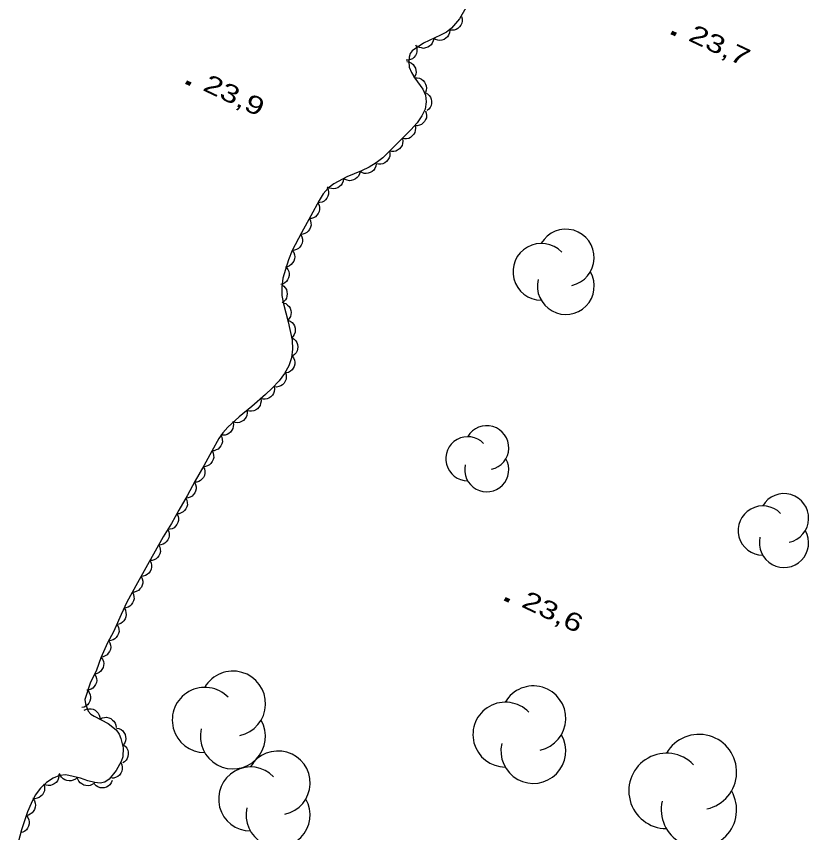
# Model space of a CAD drawing. Extents: x 356765 to 358572, y 5103174 to 5104650.
# Drawn here: x 357913.5 to 357979.4, y 5103814.6 to 5103882.6 of the extents above; entities that cross this region are included whole.
import ezdxf

# ---------------------------------------------------------------- set-up
doc = ezdxf.new("R2010")
doc.units = 0
doc.header["$LTSCALE"] = 0.6
doc.linetypes.add('DOT_DASHED', pattern=[7.7, 5, -1.2, 0.3, -1.2])
doc.layers.add('3', color=7, linetype='Continuous', lineweight=140)
doc.layers.add('44', color=7, linetype='Continuous', lineweight=25)

msp = doc.modelspace()

# ---------------------------------------------------------------- linework, layer by layer
at = {"layer": '3'}
for p, q in [((357968.01, 5103881.23), (357968.37, 5103881.06)), ((357927.63, 5103877.08), (357927.99, 5103876.91)), ((357954.13, 5103834.1), (357954.49, 5103833.93))]:
    msp.add_line(p, q, dxfattribs=at)
at = {"layer": '44', "linetype": 'DOT_DASHED'}
for points in [[(357950.89, 5103883.26), (357950.37, 5103882.36), (357949.69, 5103881.57), (357949.28, 5103881.26), (357948.8, 5103881.01), (357947.38, 5103880.32), (357946.42, 5103879.7), (357946.27, 5103879.46), (357946.18, 5103879.17), (357946.14, 5103878.8), (357946.18, 5103878.34), (357946.37, 5103877.88), (357946.66, 5103877.43), (357947.33, 5103876.51), (357947.54, 5103876), (357947.6, 5103875.44), (357947.5, 5103874.84), (357947.24, 5103874.28), (357946.84, 5103873.7), (357946.32, 5103873.12)], [(357946.32, 5103873.12), (357945.13, 5103871.92), (357943.98, 5103870.8), (357943.43, 5103870.38), (357942.85, 5103870.01), (357942.23, 5103869.71), (357941, 5103869.2), (357939.91, 5103868.63), (357939.44, 5103868.26), (357939.04, 5103867.8), (357938.7, 5103867.25), (357938, 5103865.95), (357937.23, 5103864.55), (357936.46, 5103863.08), (357936.14, 5103862.3), (357935.68, 5103860.79), (357935.58, 5103860.05), (357935.6, 5103859.34), (357935.74, 5103858.63), (357936.13, 5103857.13), (357936.45, 5103855.63), (357936.48, 5103854.88), (357936.39, 5103854.16), (357936.16, 5103853.48), (357935.82, 5103852.84), (357935.36, 5103852.23), (357934.8, 5103851.62), (357934.22, 5103851.09), (357933.1, 5103850.09), (357932.05, 5103849.23), (357931.09, 5103848.37), (357930.69, 5103847.92), (357930.35, 5103847.43), (357929.77, 5103846.37), (357929.1, 5103845.16), (357928.39, 5103843.9), (357927.71, 5103842.66), (357927.03, 5103841.46), (357926.41, 5103840.37), (357925.73, 5103839.24), (357925.06, 5103838.05), (357924.42, 5103836.91), (357923.59, 5103835.42), (357922.71, 5103833.82), (357922.23, 5103832.78), (357921.59, 5103831.34), (357921.1, 5103830.42), (357920.53, 5103829.18), (357920.17, 5103828.15), (357919.66, 5103827.07), (357919.2, 5103825.72), (357919.25, 5103825.36), (357919.49, 5103824.74), (357919.7, 5103824.51), (357919.99, 5103824.34), (357921.16, 5103823.73), (357921.82, 5103823.18), (357922.05, 5103822.84), (357922.21, 5103822.46), (357922.39, 5103821.7), (357922.37, 5103820.95), (357922.24, 5103820.55), (357921.81, 5103819.8), (357921.23, 5103819.09), (357920.87, 5103818.84), (357920.48, 5103818.76), (357920.03, 5103818.8), (357919.47, 5103818.95), (357918.85, 5103819.17), (357917.63, 5103819.45), (357917.09, 5103819.4), (357916.56, 5103819.16), (357916.03, 5103818.8), (357915.52, 5103818.34), (357915.09, 5103817.75), (357914.74, 5103817.07), (357914.45, 5103816.36), (357913.95, 5103814.87), (357913.51, 5103813.3)]]:
    msp.add_lwpolyline(points, dxfattribs=at)
at = {"layer": '44'}
for points in [[(357950.54, 5103882.55), (357950.59, 5103882.35), (357950.59, 5103882.15), (357950.56, 5103881.99), (357950.48, 5103881.83), (357950.37, 5103881.68), (357950.23, 5103881.56), (357950.09, 5103881.46), (357949.92, 5103881.42), (357949.74, 5103881.4), (357949.56, 5103881.42)], [(357949.56, 5103881.4), (357949.53, 5103881.2), (357949.45, 5103881.01), (357949.37, 5103880.87), (357949.24, 5103880.75), (357949.08, 5103880.65), (357948.9, 5103880.59), (357948.74, 5103880.56), (357948.56, 5103880.58), (357948.38, 5103880.63), (357948.23, 5103880.71)], [(357948.22, 5103880.73), (357948.19, 5103880.52), (357948.1, 5103880.34), (357948.01, 5103880.2), (357947.88, 5103880.08), (357947.72, 5103879.99), (357947.54, 5103879.93), (357947.38, 5103879.9), (357947.2, 5103879.93), (357947.02, 5103879.98), (357946.87, 5103880.07)], [(357946.72, 5103880.19), (357946.81, 5103880), (357946.83, 5103879.79), (357946.83, 5103879.63), (357946.78, 5103879.46), (357946.7, 5103879.3), (357946.57, 5103879.15), (357946.45, 5103879.04), (357946.29, 5103878.97), (357946.11, 5103878.92), (357945.93, 5103878.92)], [(357945.99, 5103878.8), (357946.2, 5103878.76), (357946.37, 5103878.66), (357946.51, 5103878.56), (357946.61, 5103878.42), (357946.7, 5103878.26), (357946.74, 5103878.07), (357946.76, 5103877.91), (357946.73, 5103877.74), (357946.66, 5103877.56), (357946.56, 5103877.41)], [(357946.64, 5103877.45), (357946.85, 5103877.46), (357947.05, 5103877.41), (357947.2, 5103877.34), (357947.34, 5103877.23), (357947.46, 5103877.09), (357947.54, 5103876.92), (357947.6, 5103876.77), (357947.61, 5103876.59), (357947.59, 5103876.41), (357947.53, 5103876.24)], [(357947.52, 5103876.22), (357947.7, 5103876.12), (357947.85, 5103875.97), (357947.95, 5103875.84), (357948.01, 5103875.68), (357948.04, 5103875.5), (357948.03, 5103875.31), (357948.01, 5103875.15), (357947.92, 5103874.99), (357947.81, 5103874.84), (357947.68, 5103874.72)], [(357947.53, 5103874.7), (357947.6, 5103874.5), (357947.62, 5103874.3), (357947.61, 5103874.13), (357947.55, 5103873.97), (357947.46, 5103873.81), (357947.33, 5103873.67), (357947.2, 5103873.57), (357947.04, 5103873.5), (357946.86, 5103873.46), (357946.68, 5103873.46)], [(357946.67, 5103873.47), (357946.71, 5103873.26), (357946.69, 5103873.06), (357946.65, 5103872.9), (357946.56, 5103872.75), (357946.44, 5103872.61), (357946.29, 5103872.49), (357946.14, 5103872.41), (357945.97, 5103872.38), (357945.79, 5103872.37), (357945.61, 5103872.4)], [(357945.62, 5103872.39), (357945.65, 5103872.19), (357945.63, 5103871.99), (357945.59, 5103871.83), (357945.5, 5103871.68), (357945.38, 5103871.54), (357945.22, 5103871.43), (357945.08, 5103871.35), (357944.9, 5103871.32), (357944.72, 5103871.31), (357944.54, 5103871.35)], [(357944.54, 5103871.35), (357944.58, 5103871.14), (357944.56, 5103870.94), (357944.51, 5103870.78), (357944.42, 5103870.63), (357944.3, 5103870.49), (357944.15, 5103870.38), (357944, 5103870.3), (357943.83, 5103870.27), (357943.64, 5103870.27), (357943.47, 5103870.3)], [(357943.45, 5103870.3), (357943.42, 5103870.09), (357943.33, 5103869.91), (357943.24, 5103869.77), (357943.11, 5103869.66), (357942.95, 5103869.56), (357942.77, 5103869.51), (357942.61, 5103869.48), (357942.43, 5103869.5), (357942.25, 5103869.56), (357942.1, 5103869.65)], [(357942.1, 5103869.65), (357942.05, 5103869.45), (357941.96, 5103869.27), (357941.86, 5103869.14), (357941.72, 5103869.03), (357941.56, 5103868.95), (357941.37, 5103868.9), (357941.21, 5103868.88), (357941.03, 5103868.92), (357940.86, 5103868.98), (357940.71, 5103869.08)], [(357940.72, 5103869.05), (357940.7, 5103868.85), (357940.62, 5103868.66), (357940.53, 5103868.52), (357940.4, 5103868.4), (357940.25, 5103868.3), (357940.06, 5103868.24), (357939.9, 5103868.21), (357939.73, 5103868.23), (357939.55, 5103868.27), (357939.39, 5103868.36)], [(357939.37, 5103868.33), (357939.45, 5103868.14), (357939.48, 5103867.94), (357939.48, 5103867.77), (357939.43, 5103867.6), (357939.34, 5103867.44), (357939.22, 5103867.3), (357939.1, 5103867.19), (357938.94, 5103867.11), (357938.76, 5103867.06), (357938.58, 5103867.05)], [(357938.59, 5103867.05), (357938.69, 5103866.86), (357938.73, 5103866.66), (357938.73, 5103866.5), (357938.69, 5103866.33), (357938.62, 5103866.16), (357938.5, 5103866.01), (357938.39, 5103865.89), (357938.23, 5103865.81), (357938.06, 5103865.75), (357937.88, 5103865.73)], [(357937.88, 5103865.73), (357937.97, 5103865.54), (357938.01, 5103865.34), (357938.02, 5103865.18), (357937.97, 5103865.01), (357937.9, 5103864.84), (357937.78, 5103864.69), (357937.67, 5103864.57), (357937.51, 5103864.49), (357937.33, 5103864.43), (357937.15, 5103864.41)], [(357937.16, 5103864.41), (357937.26, 5103864.23), (357937.3, 5103864.03), (357937.31, 5103863.86), (357937.27, 5103863.69), (357937.2, 5103863.52), (357937.08, 5103863.37), (357936.97, 5103863.25), (357936.82, 5103863.17), (357936.64, 5103863.1), (357936.46, 5103863.08)], [(357936.46, 5103863.08), (357936.58, 5103862.91), (357936.64, 5103862.71), (357936.66, 5103862.55), (357936.64, 5103862.38), (357936.58, 5103862.2), (357936.48, 5103862.04), (357936.38, 5103861.91), (357936.24, 5103861.81), (357936.07, 5103861.73), (357935.89, 5103861.7)], [(357935.95, 5103861.68), (357936.08, 5103861.51), (357936.16, 5103861.32), (357936.2, 5103861.16), (357936.19, 5103860.99), (357936.15, 5103860.81), (357936.07, 5103860.64), (357935.98, 5103860.5), (357935.84, 5103860.39), (357935.68, 5103860.29), (357935.51, 5103860.24)], [(357935.58, 5103860.22), (357935.75, 5103860.11), (357935.88, 5103859.96), (357935.97, 5103859.82), (357936.02, 5103859.65), (357936.04, 5103859.46), (357936.02, 5103859.28), (357935.98, 5103859.12), (357935.89, 5103858.97), (357935.76, 5103858.83), (357935.62, 5103858.72)], [(357935.71, 5103858.73), (357935.91, 5103858.66), (357936.07, 5103858.54), (357936.19, 5103858.43), (357936.28, 5103858.27), (357936.34, 5103858.1), (357936.36, 5103857.91), (357936.35, 5103857.75), (357936.3, 5103857.58), (357936.21, 5103857.42), (357936.09, 5103857.28)], [(357936.1, 5103857.28), (357936.29, 5103857.2), (357936.45, 5103857.08), (357936.56, 5103856.96), (357936.64, 5103856.8), (357936.7, 5103856.62), (357936.7, 5103856.43), (357936.69, 5103856.27), (357936.63, 5103856.1), (357936.54, 5103855.95), (357936.41, 5103855.82)], [(357936.44, 5103855.82), (357936.62, 5103855.71), (357936.75, 5103855.56), (357936.85, 5103855.42), (357936.9, 5103855.25), (357936.92, 5103855.07), (357936.9, 5103854.88), (357936.86, 5103854.72), (357936.77, 5103854.57), (357936.65, 5103854.43), (357936.5, 5103854.32)], [(357936.44, 5103854.32), (357936.57, 5103854.15), (357936.64, 5103853.96), (357936.68, 5103853.8), (357936.66, 5103853.62), (357936.62, 5103853.44), (357936.53, 5103853.28), (357936.44, 5103853.14), (357936.3, 5103853.03), (357936.14, 5103852.94), (357935.96, 5103852.9)], [(357935.89, 5103852.93), (357935.95, 5103852.73), (357935.96, 5103852.53), (357935.94, 5103852.36), (357935.88, 5103852.2), (357935.78, 5103852.04), (357935.64, 5103851.91), (357935.51, 5103851.81), (357935.34, 5103851.75), (357935.16, 5103851.72), (357934.98, 5103851.73)], [(357934.95, 5103851.76), (357934.98, 5103851.55), (357934.95, 5103851.35), (357934.9, 5103851.19), (357934.81, 5103851.04), (357934.68, 5103850.91), (357934.52, 5103850.8), (357934.38, 5103850.73), (357934.2, 5103850.7), (357934.02, 5103850.7), (357933.84, 5103850.74)], [(357933.84, 5103850.75), (357933.86, 5103850.54), (357933.83, 5103850.34), (357933.78, 5103850.18), (357933.69, 5103850.04), (357933.56, 5103849.9), (357933.4, 5103849.8), (357933.25, 5103849.73), (357933.08, 5103849.7), (357932.89, 5103849.7), (357932.72, 5103849.75)], [(357932.7, 5103849.77), (357932.72, 5103849.56), (357932.68, 5103849.36), (357932.63, 5103849.2), (357932.52, 5103849.06), (357932.39, 5103848.93), (357932.23, 5103848.84), (357932.08, 5103848.77), (357931.9, 5103848.75), (357931.72, 5103848.76), (357931.54, 5103848.81)], [(357931.51, 5103848.84), (357931.56, 5103848.64), (357931.55, 5103848.44), (357931.52, 5103848.28), (357931.44, 5103848.12), (357931.33, 5103847.97), (357931.18, 5103847.85), (357931.05, 5103847.76), (357930.88, 5103847.72), (357930.69, 5103847.7), (357930.51, 5103847.72)], [(357930.51, 5103847.72), (357930.61, 5103847.54), (357930.64, 5103847.34), (357930.65, 5103847.17), (357930.61, 5103847), (357930.53, 5103846.83), (357930.41, 5103846.68), (357930.3, 5103846.56), (357930.14, 5103846.48), (357929.97, 5103846.42), (357929.79, 5103846.41)], [(357929.79, 5103846.41), (357929.88, 5103846.22), (357929.92, 5103846.02), (357929.93, 5103845.85), (357929.88, 5103845.68), (357929.81, 5103845.51), (357929.69, 5103845.36), (357929.57, 5103845.25), (357929.42, 5103845.17), (357929.24, 5103845.11), (357929.06, 5103845.09)], [(357929.06, 5103845.09), (357929.16, 5103844.91), (357929.19, 5103844.71), (357929.2, 5103844.54), (357929.15, 5103844.37), (357929.07, 5103844.2), (357928.95, 5103844.05), (357928.84, 5103843.94), (357928.68, 5103843.86), (357928.51, 5103843.8), (357928.33, 5103843.79)], [(357928.33, 5103843.79), (357928.42, 5103843.6), (357928.46, 5103843.4), (357928.47, 5103843.24), (357928.42, 5103843.06), (357928.35, 5103842.9), (357928.23, 5103842.75), (357928.12, 5103842.63), (357927.96, 5103842.55), (357927.79, 5103842.49), (357927.61, 5103842.47)], [(357927.6, 5103842.47), (357927.7, 5103842.29), (357927.73, 5103842.08), (357927.74, 5103841.92), (357927.69, 5103841.75), (357927.61, 5103841.58), (357927.49, 5103841.43), (357927.38, 5103841.32), (357927.22, 5103841.24), (357927.04, 5103841.18), (357926.86, 5103841.17)], [(357926.86, 5103841.17), (357926.96, 5103840.98), (357926.99, 5103840.78), (357926.99, 5103840.61), (357926.95, 5103840.44), (357926.87, 5103840.28), (357926.75, 5103840.13), (357926.64, 5103840.01), (357926.48, 5103839.93), (357926.3, 5103839.88), (357926.12, 5103839.86)], [(357926.09, 5103839.88), (357926.18, 5103839.69), (357926.22, 5103839.49), (357926.22, 5103839.33), (357926.18, 5103839.16), (357926.1, 5103838.99), (357925.98, 5103838.84), (357925.87, 5103838.73), (357925.71, 5103838.65), (357925.53, 5103838.59), (357925.36, 5103838.57)], [(357925.35, 5103838.57), (357925.45, 5103838.39), (357925.48, 5103838.19), (357925.49, 5103838.02), (357925.44, 5103837.85), (357925.37, 5103837.68), (357925.25, 5103837.53), (357925.13, 5103837.42), (357924.98, 5103837.34), (357924.8, 5103837.28), (357924.62, 5103837.27)], [(357924.62, 5103837.27), (357924.71, 5103837.08), (357924.75, 5103836.88), (357924.75, 5103836.72), (357924.71, 5103836.55), (357924.64, 5103836.38), (357924.52, 5103836.23), (357924.4, 5103836.11), (357924.24, 5103836.03), (357924.07, 5103835.97), (357923.89, 5103835.96)], [(357923.89, 5103835.96), (357923.98, 5103835.77), (357924.02, 5103835.57), (357924.02, 5103835.41), (357923.98, 5103835.24), (357923.91, 5103835.07), (357923.79, 5103834.92), (357923.67, 5103834.8), (357923.52, 5103834.72), (357923.34, 5103834.66), (357923.16, 5103834.64)], [(357923.16, 5103834.64), (357923.26, 5103834.46), (357923.29, 5103834.26), (357923.3, 5103834.09), (357923.26, 5103833.92), (357923.18, 5103833.75), (357923.07, 5103833.6), (357922.95, 5103833.49), (357922.8, 5103833.41), (357922.62, 5103833.35), (357922.44, 5103833.33)], [(357922.47, 5103833.32), (357922.58, 5103833.14), (357922.63, 5103832.94), (357922.65, 5103832.78), (357922.62, 5103832.6), (357922.56, 5103832.43), (357922.46, 5103832.27), (357922.35, 5103832.14), (357922.21, 5103832.05), (357922.04, 5103831.98), (357921.86, 5103831.95)], [(357921.9, 5103831.92), (357922, 5103831.74), (357922.04, 5103831.54), (357922.05, 5103831.38), (357922.01, 5103831.2), (357921.93, 5103831.03), (357921.82, 5103830.88), (357921.7, 5103830.76), (357921.55, 5103830.68), (357921.38, 5103830.62), (357921.2, 5103830.6)], [(357921.19, 5103830.61), (357921.29, 5103830.43), (357921.34, 5103830.23), (357921.36, 5103830.07), (357921.33, 5103829.89), (357921.27, 5103829.72), (357921.16, 5103829.56), (357921.06, 5103829.44), (357920.91, 5103829.34), (357920.74, 5103829.27), (357920.56, 5103829.24)], [(357920.55, 5103829.25), (357920.68, 5103829.08), (357920.75, 5103828.89), (357920.78, 5103828.72), (357920.77, 5103828.55), (357920.72, 5103828.37), (357920.63, 5103828.2), (357920.54, 5103828.07), (357920.4, 5103827.96), (357920.23, 5103827.88), (357920.06, 5103827.83)], [(357920.02, 5103827.84), (357920.13, 5103827.66), (357920.18, 5103827.47), (357920.2, 5103827.3), (357920.17, 5103827.13), (357920.1, 5103826.96), (357919.99, 5103826.8), (357919.88, 5103826.67), (357919.73, 5103826.58), (357919.56, 5103826.51), (357919.38, 5103826.49)], [(357919.45, 5103826.46), (357919.58, 5103826.29), (357919.65, 5103826.1), (357919.68, 5103825.94), (357919.67, 5103825.77), (357919.63, 5103825.59), (357919.54, 5103825.42), (357919.44, 5103825.28), (357919.3, 5103825.17), (357919.14, 5103825.09), (357918.97, 5103825.04)], [(357919.16, 5103824.82), (357919.35, 5103824.91), (357919.55, 5103824.94), (357919.72, 5103824.95), (357919.89, 5103824.9), (357920.06, 5103824.82), (357920.2, 5103824.7), (357920.32, 5103824.58), (357920.39, 5103824.42), (357920.45, 5103824.24), (357920.46, 5103824.07)], [(357920.47, 5103824.09), (357920.66, 5103824.19), (357920.85, 5103824.23), (357921.02, 5103824.24), (357921.19, 5103824.2), (357921.36, 5103824.13), (357921.51, 5103824.01), (357921.63, 5103823.9), (357921.72, 5103823.75), (357921.78, 5103823.57), (357921.8, 5103823.4)], [(357921.84, 5103823.34), (357922.04, 5103823.3), (357922.22, 5103823.21), (357922.36, 5103823.11), (357922.46, 5103822.97), (357922.55, 5103822.81), (357922.59, 5103822.62), (357922.61, 5103822.46), (357922.58, 5103822.29), (357922.52, 5103822.11), (357922.42, 5103821.96)], [(357922.4, 5103821.94), (357922.57, 5103821.82), (357922.69, 5103821.66), (357922.77, 5103821.51), (357922.81, 5103821.34), (357922.82, 5103821.16), (357922.79, 5103820.97), (357922.74, 5103820.81), (357922.64, 5103820.67), (357922.51, 5103820.54), (357922.36, 5103820.44)], [(357922.2, 5103820.47), (357922.29, 5103820.28), (357922.32, 5103820.08), (357922.32, 5103819.92), (357922.28, 5103819.75), (357922.2, 5103819.58), (357922.08, 5103819.43), (357921.96, 5103819.32), (357921.81, 5103819.24), (357921.63, 5103819.18), (357921.45, 5103819.17)], [(357917.05, 5103819.49), (357917.05, 5103819.28), (357916.99, 5103819.09), (357916.92, 5103818.94), (357916.81, 5103818.81), (357916.67, 5103818.69), (357916.49, 5103818.61), (357916.34, 5103818.56), (357916.16, 5103818.56), (357915.98, 5103818.58), (357915.81, 5103818.65)], [(357918.57, 5103819.23), (357918.42, 5103819.09), (357918.24, 5103819), (357918.08, 5103818.95), (357917.91, 5103818.94), (357917.72, 5103818.97), (357917.55, 5103819.04), (357917.4, 5103819.12), (357917.28, 5103819.25), (357917.18, 5103819.4), (357917.11, 5103819.57)], [(357915.77, 5103818.68), (357915.84, 5103818.48), (357915.85, 5103818.28), (357915.84, 5103818.12), (357915.77, 5103817.95), (357915.68, 5103817.79), (357915.54, 5103817.66), (357915.41, 5103817.56), (357915.25, 5103817.5), (357915.06, 5103817.46), (357914.88, 5103817.47)], [(357920, 5103818.76), (357919.83, 5103818.64), (357919.64, 5103818.57), (357919.48, 5103818.54), (357919.3, 5103818.55), (357919.12, 5103818.6), (357918.95, 5103818.69), (357918.82, 5103818.79), (357918.71, 5103818.93), (357918.63, 5103819.09), (357918.58, 5103819.26)], [(357921.49, 5103818.97), (357921.41, 5103818.77), (357921.28, 5103818.62), (357921.16, 5103818.5), (357921, 5103818.43), (357920.82, 5103818.37), (357920.63, 5103818.37), (357920.47, 5103818.38), (357920.3, 5103818.44), (357920.15, 5103818.54), (357920.02, 5103818.67)], [(357914.9, 5103817.45), (357915.01, 5103817.28), (357915.07, 5103817.09), (357915.1, 5103816.92), (357915.08, 5103816.75), (357915.02, 5103816.57), (357914.92, 5103816.41), (357914.82, 5103816.28), (357914.67, 5103816.18), (357914.51, 5103816.1), (357914.33, 5103816.07)], [(357914.35, 5103816.06), (357914.48, 5103815.89), (357914.55, 5103815.7), (357914.58, 5103815.54), (357914.57, 5103815.37), (357914.53, 5103815.19), (357914.44, 5103815.02), (357914.35, 5103814.88), (357914.21, 5103814.77), (357914.05, 5103814.69), (357913.87, 5103814.64)]]:
    msp.add_lwpolyline(points, dxfattribs=at)
for centre, radius, start, end in [((357959.2074, 5103862.4857), 2.3641, 282.26917, 149.72626), ((357957.1743, 5103861.3037), 2.3641, 44.11537, 269.80396), ((357959.2074, 5103860.1217), 2.3641, 166.93686, 29.62122), ((357952.636, 5103846.6687), 1.834, 282.26917, 149.72626), ((357951.0587, 5103845.7516), 1.834, 44.11537, 269.80396), ((357952.636, 5103844.8346), 1.834, 166.93686, 29.62122), ((357977.3564, 5103840.8018), 2.0504, 282.26917, 149.72626), ((357975.593, 5103839.7766), 2.0504, 44.11537, 269.80396), ((357977.3564, 5103838.7514), 2.0504, 166.93686, 29.62122), ((357931.5233, 5103825.3683), 2.7134, 282.26917, 149.72626), ((357956.5085, 5103824.1423), 2.7019, 282.26917, 149.72626), ((357929.1898, 5103824.0116), 2.7134, 44.11537, 269.80396), ((357954.1849, 5103822.7914), 2.7019, 44.11537, 269.80396), ((357931.5233, 5103822.6549), 2.7134, 166.93686, 29.62122), ((357956.5085, 5103821.4404), 2.7019, 166.93686, 29.62122), ((357970.2792, 5103819.6784), 3.1345, 282.26917, 149.72626), ((357935.2818, 5103818.7714), 2.6619, 282.26917, 149.72626), ((357967.5835, 5103818.1112), 3.1345, 44.11537, 269.80396), ((357932.9925, 5103817.4404), 2.6619, 44.11537, 269.80396), ((357970.2792, 5103816.5439), 3.1345, 166.93686, 29.62122), ((357935.2818, 5103816.1095), 2.6619, 166.93686, 29.62122)]:
    msp.add_arc(centre, radius, start, end, dxfattribs=at)

# ---------------------------------------------------------------- texts
at = {"layer": '3', "width": 1.35}
for s, p in [('23,7   ', (357969.31, 5103880.59)), ('23,9   ', (357928.93, 5103876.45)), ('23,6   ', (357955.43, 5103833.47))]:
    msp.add_text(s, height=1.5, rotation=334.619, dxfattribs=at).set_placement(p)

doc.saveas('drawing.dxf')
